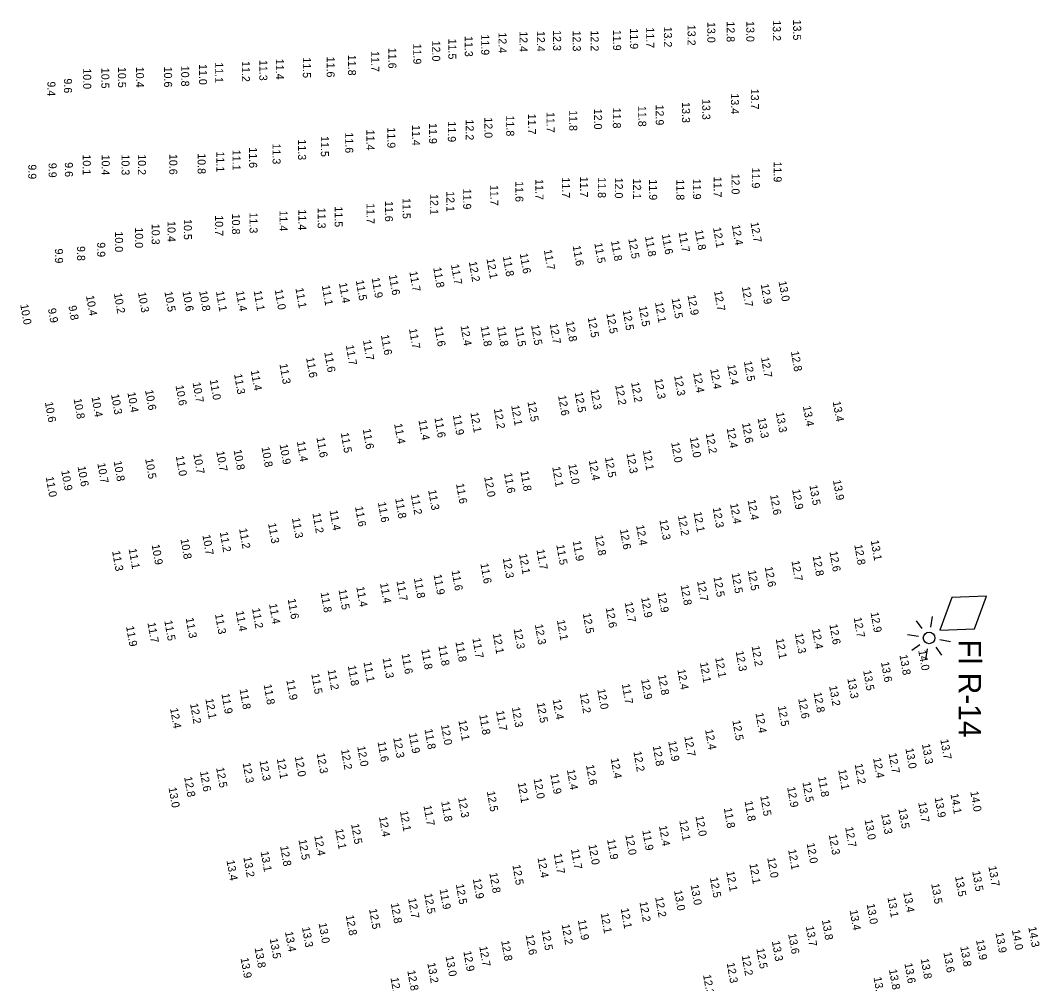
# Model space of a CAD drawing. Extents: x 988130 to 1132882, y 654656 to 841453.
# Drawn here: x 1109550 to 1110186, y 666012 to 666614 of the extents above; entities that cross this region are included whole.
import ezdxf

# ---------------------------------------------------------------- set-up
doc = ezdxf.new("R2010")
doc.units = 0
doc.layers.add('V-CHAN-NAID', color=7, linetype='Continuous')
doc.layers.add('V-TOPO-SOUN', color=7, linetype='Continuous')

msp = doc.modelspace()

# ---------------------------------------------------------------- linework, layer by layer
at = {"layer": 'V-CHAN-NAID'}
for p, q in [((1110113.08, 666234.14), (1110109.55, 666239)), ((1110118.37, 666235.02), (1110119.43, 666241.73)), ((1110103.9, 666230.44), (1110110.61, 666229.38)), ((1110124.01, 666227.26), (1110130.72, 666226.2)), ((1110111.49, 666224.09), (1110106.63, 666220.56)), ((1110115.19, 666214.91), (1110116.25, 666221.62)), ((1110121.54, 666222.5), (1110125.07, 666217.64))]:
    msp.add_line(p, q, dxfattribs=at)
msp.add_lwpolyline([(1110124.11, 666233.26), (1110145.72, 666234.13), (1110153.23, 666254.42), (1110131.61, 666253.55)], close=True, dxfattribs=at)
msp.add_circle((1110117.31, 666228.32), 3.6, dxfattribs=at)

# ---------------------------------------------------------------- texts
msp.add_text('Fl R-14', height=14, rotation=270, dxfattribs=at).set_placement((1110135.83, 666227.43))
at = {"layer": 'V-TOPO-SOUN'}
for s, rotation, p in [('13.0 ', 270, (1110003.16, 666613.83)), ('13.2 ', 270, (1110019.72, 666614.38)), ('13.5 ', 270, (1110032.4, 666614.8)), ('12.4 ', 270, (1109861.49, 666607.52)), ('12.4 ', 270, (1109872.31, 666607.66)), ('12.3 ', 270, (1109882.47, 666608.18)), ('12.3 ', 270, (1109894.75, 666607.91)), ('12.2 ', 270, (1109905.91, 666607.98)), ('11.9 ', 270, (1109919.94, 666608.37)), ('11.9 ', 270, (1109930.56, 666609.31)), ('11.7 ', 270, (1109940.64, 666609.96)), ('13.2 ', 270, (1109951.69, 666610.43)), ('13.2 ', 270, (1109966.46, 666611.54)), ('13.0 ', 270, (1109978.78, 666613.31)), ('12.8 ', 270, (1109990.86, 666613.69)), ('12.0 ', 270, (1109806.95, 666601.66)), ('11.5 ', 270, (1109817.02, 666602.91)), ('11.3 ', 270, (1109827.3, 666604.57)), ('11.9 ', 270, (1109837.58, 666605.54)), ('12.4 ', 270, (1109848.4, 666606.8)), ('11.7 ', 270, (1109768.86, 666595.07)), ('11.6 ', 270, (1109779.58, 666597.17)), ('11.9 ', 270, (1109795.13, 666599.81)), ('11.2 ', 270, (1109688.08, 666588.86)), ('11.3 ', 270, (1109698.96, 666589.59)), ('11.4 ', 270, (1109709.31, 666590.28)), ('11.5 ', 270, (1109726.15, 666591.23)), ('11.6 ', 270, (1109741.02, 666591.63)), ('11.8 ', 270, (1109754.36, 666592.77)), ('10.0 ', 270, (1109588.94, 666584.32)), ('10.5 ', 270, (1109600.28, 666584.65)), ('10.5 ', 270, (1109610.73, 666585.19)), ('10.4 ', 270, (1109621.9, 666585.31)), ('10.6 ', 270, (1109639.47, 666585.4)), ('10.8 ', 270, (1109650.15, 666585.95)), ('11.0 ', 270, (1109661.29, 666586.99)), ('11.1 ', 270, (1109671.38, 666588.12)), ('9.4', 270, (1109566.6, 666576.16)), ('9.6', 270, (1109576.95, 666578.03)), ('13.7 ', 270, (1110006.01, 666571.57)), ('13.3 ', 270, (1109962.98, 666563.2)), ('13.3 ', 270, (1109975.63, 666565.17)), ('13.4 ', 270, (1109993.55, 666568.68)), ('11.7 ', 270, (1109878.37, 666557.08)), ('11.8 ', 270, (1109892.56, 666558.18)), ('12.0 ', 270, (1109908.06, 666559.09)), ('11.8 ', 270, (1109919.79, 666559.75)), ('11.8 ', 270, (1109935.65, 666560.86)), ('12.9 ', 270, (1109946.58, 666561.69)), ('11.9 ', 270, (1109804.94, 666550.1)), ('11.9 ', 270, (1109816.73, 666551.2)), ('12.2 ', 270, (1109827.89, 666552.36)), ('12.0 ', 270, (1109839.59, 666553.7)), ('11.8 ', 270, (1109853.21, 666554.83)), ('11.7 ', 270, (1109866.76, 666555.94)), ('11.6 ', 270, (1109752.64, 666544.27)), ('11.4 ', 270, (1109765.9, 666545.98)), ('11.9 ', 270, (1109778.95, 666547.42)), ('11.4 ', 270, (1109794.39, 666548.94)), ('11.3 ', 270, (1109707.23, 666537.34)), ('11.3 ', 270, (1109723.16, 666539.93)), ('11.5 ', 270, (1109737.38, 666541.99)), ('10.8 ', 270, (1109660.44, 666531.25)), ('11.1 ', 270, (1109672.19, 666532.33)), ('11.1 ', 270, (1109682.24, 666533.44)), ('11.6 ', 270, (1109692.58, 666534.98)), ('9.9', 270, (1109567.34, 666525.26)), ('9.6', 270, (1109577.52, 666525.65)), ('10.1 ', 270, (1109588.69, 666530.54)), ('10.4 ', 270, (1109600.53, 666530.42)), ('10.3 ', 270, (1109612.9, 666530.48)), ('10.2 ', 270, (1109623.14, 666530.62)), ('10.6 ', 270, (1109642.73, 666530.84)), ('11.9 ', 270, (1110020.25, 666526.1)), ('9.9', 270, (1109554.66, 666524.32)), ('12.0 ', 270, (1109993.93, 666518.54)), ('11.9 ', 270, (1110006.61, 666522.29)), ('11.6 ', 270, (1109858.88, 666513.79)), ('11.7 ', 270, (1109871.42, 666515.07)), ('11.7 ', 270, (1109887.97, 666516.21)), ('11.7 ', 270, (1109899.24, 666516.64)), ('11.8 ', 270, (1109910.42, 666516.28)), ('12.0 ', 270, (1109921.03, 666516)), ('12.1 ', 270, (1109932.44, 666515.39)), ('11.9 ', 270, (1109942.46, 666514.94)), ('11.8 ', 270, (1109959.44, 666514.88)), ('11.9 ', 270, (1109969.82, 666515.33)), ('11.7 ', 270, (1109982.75, 666516.64)), ('12.1 ', 270, (1109805.7, 666505.77)), ('12.1 ', 270, (1109815.86, 666507.55)), ('11.9 ', 270, (1109826.3, 666509.16)), ('11.7 ', 270, (1109843.22, 666511.47)), ('11.7 ', 270, (1109765.95, 666500.05)), ('11.6 ', 270, (1109777.46, 666501.45)), ('11.5 ', 270, (1109788.46, 666503.23)), ('10.8 ', 270, (1109681.89, 666493.49)), ('11.3 ', 270, (1109692.86, 666494.21)), ('11.4 ', 270, (1109711.58, 666495.47)), ('11.4 ', 270, (1109723.3, 666496.14)), ('11.3 ', 270, (1109735.39, 666497.21)), ('11.5 ', 270, (1109746.01, 666498.07)), ('10.3 ', 270, (1109631.73, 666487.17)), ('10.4 ', 270, (1109641.63, 666488.83)), ('10.5 ', 270, (1109651.83, 666490.11)), ('10.7 ', 270, (1109671.37, 666492.5)), ('12.4 ', 280, (1109994.1, 666486.19)), ('12.7 ', 280, (1110005.73, 666487.91)), ('10.0 ', 270, (1109608.8, 666482.4)), ('10.0 ', 270, (1109621.36, 666484.93)), ('11.6 ', 280, (1109950.35, 666480.43)), ('11.7 ', 280, (1109960.84, 666481.82)), ('11.8 ', 280, (1109971.04, 666483.1)), ('12.1 ', 280, (1109982.33, 666484.63)), ('9.9', 270, (1109597.71, 666475.63)), ('11.6 ', 280, (1109894.67, 666473.26)), ('11.5 ', 280, (1109908.19, 666474.96)), ('11.8 ', 280, (1109918.6, 666476.31)), ('12.5 ', 280, (1109929.4, 666477.75)), ('11.8 ', 280, (1109939.83, 666479.14)), ('9.9', 270, (1109571.33, 666471.72)), ('9.8', 270, (1109585.15, 666473.25)), ('11.6 ', 280, (1109861.6, 666468.44)), ('11.7 ', 280, (1109876.65, 666470.73)), ('11.7 ', 280, (1109818.63, 666461.53)), ('12.2 ', 280, (1109829.78, 666463.29)), ('12.1 ', 280, (1109840.84, 666465.2)), ('11.8 ', 280, (1109851.03, 666466.66)), ('11.6 ', 280, (1109779.83, 666455.01)), ('11.7 ', 280, (1109792.66, 666457.18)), ('11.8 ', 280, (1109807.56, 666459.64)), ('11.1 ', 280, (1109737.95, 666448.5)), ('11.4 ', 280, (1109748.68, 666450.01)), ('11.5 ', 280, (1109759.18, 666451.63)), ('11.9 ', 280, (1109769.08, 666453.21)), ('12.7 ', 280, (1110000.33, 666447.67)), ('12.9 ', 280, (1110012.11, 666449.32)), ('13.0 ', 280, (1110023.25, 666451.08)), ('10.4 ', 280, (1109590.68, 666442.08)), ('10.2 ', 280, (1109608.08, 666443.52)), ('10.3 ', 280, (1109623.13, 666444.14)), ('10.5 ', 280, (1109639.67, 666444.6)), ('10.6 ', 280, (1109650.93, 666444.81)), ('10.8 ', 280, (1109661.34, 666445)), ('11.1 ', 280, (1109671.83, 666444.81)), ('11.4 ', 280, (1109684.3, 666444.94)), ('11.1 ', 280, (1109695.39, 666445.19)), ('11.0 ', 280, (1109708.53, 666445.85)), ('11.1 ', 280, (1109721.49, 666446.83)), ('12.9 ', 280, (1109966.39, 666442.45)), ('12.7 ', 280, (1109982.99, 666445.06)), ('10.0 ', 280, (1109549.61, 666436.58)), ('9.8', 280, (1109579.71, 666435.72)), ('12.5 ', 280, (1109935.98, 666435.43)), ('12.1 ', 280, (1109946.07, 666437.88)), ('12.5 ', 280, (1109956.48, 666440.38)), ('9.9', 280, (1109566.9, 666434.02)), ('12.5 ', 280, (1109904.07, 666428.53)), ('12.5 ', 280, (1109915.75, 666430.95)), ('12.5 ', 280, (1109925.92, 666432.96)), ('11.6 ', 280, (1109808.29, 666422.9)), ('12.4 ', 280, (1109824.64, 666423.35)), ('11.8 ', 280, (1109837.17, 666422.96)), ('11.8 ', 280, (1109847.5, 666422.94)), ('11.5 ', 280, (1109858.47, 666422.89)), ('12.5 ', 280, (1109868.71, 666423.66)), ('12.7 ', 280, (1109880.31, 666424.49)), ('12.8 ', 280, (1109890.41, 666425.96)), ('11.6 ', 280, (1109774.87, 666417.54)), ('11.7 ', 280, (1109792.42, 666421.41)), ('11.7 ', 280, (1109752.94, 666411.13)), ('11.7 ', 280, (1109763.66, 666414.23)), ('11.6 ', 280, (1109728.14, 666403.36)), ('11.6 ', 280, (1109739.5, 666406.81)), ('12.7 ', 280, (1110012.29, 666403.46)), ('12.8 ', 280, (1110030.96, 666407.28)), ('11.3 ', 280, (1109711.52, 666399.43)), ('12.4 ', 280, (1109991.29, 666398.88)), ('12.5 ', 280, (1110001.59, 666401.09)), ('11.3 ', 280, (1109683.16, 666393.07)), ('11.4 ', 280, (1109693.58, 666395.38)), ('12.3 ', 280, (1109958.02, 666392.08)), ('12.4 ', 280, (1109969.91, 666393.97)), ('12.4 ', 280, (1109980.6, 666396.26)), ('10.6 ', 280, (1109646.59, 666385.95)), ('10.7 ', 280, (1109657.25, 666387.81)), ('11.0 ', 280, (1109667.96, 666389.52)), ('12.2 ', 280, (1109921.21, 666386.32)), ('12.2 ', 280, (1109931.16, 666387.94)), ('12.3 ', 280, (1109945.73, 666390.14)), ('10.8 ', 280, (1109582.95, 666377.65)), ('10.4 ', 280, (1109594.15, 666378.8)), ('10.3 ', 280, (1109606.31, 666380.4)), ('10.4 ', 280, (1109616.54, 666381.65)), ('10.6 ', 280, (1109627.58, 666383.06)), ('12.6 ', 280, (1109885.55, 666379.67)), ('12.5 ', 280, (1109895.94, 666381.67)), ('12.3 ', 280, (1109905.79, 666383.44)), ('10.6 ', 280, (1109565.01, 666375.54)), ('12.2 ', 280, (1109845.43, 666371.42)), ('12.1 ', 280, (1109856.25, 666373.49)), ('12.5 ', 280, (1109866.44, 666375.88)), ('13.4 ', 280, (1110038.48, 666373.03)), ('13.4 ', 280, (1110057.08, 666375.96)), ('11.6 ', 280, (1109808.31, 666365.87)), ('11.9 ', 280, (1109819.83, 666367.52)), ('12.1 ', 280, (1109830.79, 666369.07)), ('13.3 ', 280, (1110010.2, 666365.64)), ('13.3 ', 280, (1110021.58, 666369.14)), ('11.6 ', 280, (1109763.53, 666358.74)), ('11.4 ', 280, (1109783.16, 666362.01)), ('11.4 ', 280, (1109798.34, 666364.34)), ('12.4 ', 280, (1109990.85, 666359.4)), ('12.6 ', 280, (1110000.47, 666362.47)), ('11.6 ', 280, (1109734.63, 666353.5)), ('11.5 ', 280, (1109749.77, 666356.4)), ('12.0 ', 280, (1109967.84, 666353.48)), ('12.2 ', 280, (1109977.78, 666356.03)), ('10.8 ', 280, (1109700.29, 666347.47)), ('10.9 ', 280, (1109711.63, 666349.15)), ('11.4 ', 280, (1109722.36, 666350.96)), ('12.0 ', 280, (1109956.19, 666350.36)), ('10.5 ', 280, (1109627.63, 666340.16)), ('11.0 ', 280, (1109646.75, 666341.92)), ('10.7 ', 280, (1109657.71, 666343.25)), ('10.7 ', 280, (1109672.07, 666344.8)), ('10.8 ', 280, (1109682.87, 666345.68)), ('12.5 ', 280, (1109914.81, 666341.03)), ('12.3 ', 280, (1109928.29, 666343.58)), ('12.1 ', 280, (1109938.49, 666345.52)), ('10.6 ', 280, (1109585.42, 666335.39)), ('10.7 ', 280, (1109597.75, 666337.39)), ('10.8 ', 280, (1109607.93, 666338.66)), ('12.1 ', 280, (1109881.9, 666335.1)), ('12.0 ', 280, (1109891.98, 666336.79)), ('12.4 ', 280, (1109904.72, 666339.18)), ('11.0 ', 280, (1109565.51, 666328.85)), ('10.9 ', 280, (1109575.22, 666332.77)), ('12.0 ', 280, (1109839.4, 666328.85)), ('11.6 ', 280, (1109851.81, 666331.19)), ('11.8 ', 280, (1109862, 666332.48)), ('13.9 ', 280, (1110057.26, 666326.79)), ('11.3 ', 280, (1109804.42, 666320.61)), ('11.6 ', 280, (1109821.81, 666324.62)), ('12.9 ', 280, (1110031.75, 666321.04)), ('13.5 ', 280, (1110042.54, 666323.65)), ('11.8 ', 280, (1109783.77, 666315.41)), ('11.2 ', 280, (1109793.59, 666317.79)), ('12.4 ', 280, (1110003.95, 666314.43)), ('12.6 ', 280, (1110017.97, 666317.61)), ('11.4 ', 280, (1109742.82, 666307.91)), ('11.6 ', 280, (1109758.71, 666310.29)), ('11.6 ', 280, (1109772.97, 666312.98)), ('12.3 ', 280, (1109982.14, 666309.6)), ('12.4 ', 280, (1109992.96, 666312.1)), ('11.3 ', 280, (1109719.32, 666303.11)), ('11.2 ', 280, (1109732.13, 666306.17)), ('12.3 ', 280, (1109948.85, 666301.98)), ('12.2 ', 280, (1109960.41, 666304.67)), ('12.1 ', 280, (1109970.17, 666306.87)), ('11.2 ', 280, (1109686.3, 666296.51)), ('11.3 ', 280, (1109704.4, 666299.84)), ('12.6 ', 280, (1109924.17, 666296.06)), ('12.4 ', 280, (1109934.29, 666298.61)), ('10.8 ', 280, (1109649.69, 666290.01)), ('10.7 ', 280, (1109663.38, 666292.55)), ('11.2 ', 280, (1109674.24, 666294.35)), ('11.9 ', 280, (1109894.7, 666288.81)), ('12.8 ', 280, (1109908.54, 666292.23)), ('13.1 ', 280, (1110080.85, 666289.14)), ('11.3 ', 280, (1109606.98, 666282.51)), ('11.1 ', 280, (1109617.31, 666283.9)), ('10.9 ', 280, (1109631.69, 666286.47)), ('11.7 ', 280, (1109872.06, 666283.4)), ('11.5 ', 280, (1109884.45, 666286.4)), ('12.6 ', 280, (1110055.08, 666282.19)), ('12.8 ', 280, (1110070.59, 666286.4)), ('12.3 ', 280, (1109850.97, 666278.09)), ('12.1 ', 280, (1109861.17, 666280.64)), ('12.7 ', 280, (1110031.35, 666276.34)), ('12.8 ', 280, (1110044.57, 666279.41)), ('11.6 ', 280, (1109819.04, 666270.29)), ('11.6 ', 280, (1109837.02, 666274.7)), ('12.5 ', 280, (1110004.1, 666270.37)), ('12.6 ', 280, (1110014.65, 666272.6)), ('11.7 ', 280, (1109784.59, 666263.84)), ('11.8 ', 280, (1109795.48, 666265.54)), ('11.9 ', 280, (1109807.81, 666267.75)), ('12.7 ', 280, (1109972.35, 666263.75)), ('12.5 ', 280, (1109982.61, 666266.32)), ('12.5 ', 280, (1109993.96, 666268.64)), ('11.8 ', 280, (1109737.22, 666256.63)), ('11.5 ', 280, (1109748.4, 666258.39)), ('11.4 ', 280, (1109759.52, 666260.14)), ('11.4 ', 280, (1109774.34, 666262.42)), ('12.9 ', 280, (1109947.72, 666256.62)), ('12.8 ', 280, (1109962.08, 666261.15)), ('11.6 ', 280, (1109716.67, 666252.51)), ('12.7 ', 280, (1109927.15, 666250.46)), ('12.9 ', 280, (1109937.44, 666253.42)), ('11.4 ', 280, (1109684.24, 666244.93)), ('11.2 ', 280, (1109694.39, 666246.68)), ('11.4 ', 280, (1109705.01, 666249.5)), ('12.6 ', 280, (1109915.29, 666247.09)), ('12.9 ', 280, (1110080.73, 666244.18)), ('11.7 ', 280, (1109629.1, 666237.71)), ('11.5 ', 280, (1109639.6, 666239)), ('11.3 ', 280, (1109652.95, 666240.64)), ('11.3 ', 280, (1109671.24, 666243.14)), ('12.1 ', 280, (1109884.82, 666239.28)), ('12.5 ', 280, (1109900.97, 666243.53)), ('12.7 ', 280, (1110070.2, 666240.93)), ('11.9 ', 280, (1109615.69, 666235.44)), ('12.3 ', 280, (1109857.79, 666233.92)), ('12.3 ', 280, (1109871.05, 666236.59)), ('12.4 ', 280, (1110044.16, 666233.79)), ('12.6 ', 280, (1110055.03, 666236.65)), ('11.8 ', 280, (1109821.45, 666225.81)), ('11.7 ', 280, (1109832.03, 666228.01)), ('12.1 ', 280, (1109844.78, 666230.82)), ('12.1 ', 280, (1110021.53, 666227.72)), ('12.3 ', 280, (1110033.48, 666231.01)), ('11.8 ', 280, (1109800.13, 666221.08)), ('11.8 ', 280, (1109810.77, 666223.38)), ('12.3 ', 280, (1109996.49, 666219.9)), ('12.2 ', 280, (1110006.43, 666223.09)), ('14.0 ', 280, (1110110.55, 666220.42)), ('11.1 ', 280, (1109764.01, 666213.13)), ('11.3 ', 280, (1109775.97, 666215.57)), ('11.6 ', 280, (1109787.8, 666218.21)), ('12.1 ', 280, (1109974.16, 666212.79)), ('12.1 ', 280, (1109983.68, 666215.92)), ('13.6 ', 280, (1110087.27, 666213.13)), ('13.8 ', 280, (1110098.82, 666217.56)), ('11.5 ', 280, (1109731.41, 666205.7)), ('11.2 ', 280, (1109741.62, 666208.29)), ('11.8 ', 280, (1109754.2, 666210.86)), ('12.4 ', 280, (1109960.07, 666208.48)), ('13.5 ', 280, (1110076.13, 666207.82)), ('11.9 ', 280, (1109715.81, 666201.94)), ('11.7 ', 280, (1109925.37, 666199.45)), ('12.9 ', 280, (1109937.41, 666202.35)), ('12.8 ', 280, (1109947.96, 666205.07)), ('13.3 ', 280, (1110066.22, 666202.93)), ('11.9 ', 280, (1109675.29, 666193.32)), ('11.8 ', 280, (1109686.6, 666196.14)), ('11.8 ', 280, (1109701.65, 666199.07)), ('12.2 ', 280, (1109899.08, 666193.66)), ('12.0 ', 280, (1109910.06, 666196.18)), ('12.8 ', 280, (1110045.18, 666194.12)), ('13.2 ', 280, (1110054.87, 666198.16)), ('12.2 ', 280, (1109655.67, 666187.1)), ('12.1 ', 280, (1109665.24, 666190.16)), ('12.5 ', 280, (1109872.2, 666187.67)), ('12.4 ', 280, (1109882.19, 666189.76)), ('12.6 ', 280, (1110035.54, 666190.33)), ('12.4 ', 280, (1109643.19, 666184.22)), ('11.8 ', 280, (1109836.28, 666180.23)), ('11.7 ', 280, (1109846.79, 666182.69)), ('12.3 ', 280, (1109856.67, 666184.87)), ('12.4 ', 280, (1110008.86, 666181.29)), ('12.5 ', 280, (1110022.85, 666185.55)), ('12.0 ', 280, (1109812.41, 666173.85)), ('12.1 ', 280, (1109823.29, 666176.65)), ('12.5 ', 280, (1109994.42, 666176.66)), ('11.9 ', 280, (1109792.31, 666168.62)), ('11.8 ', 280, (1109802.14, 666171.16)), ('12.4 ', 280, (1109977.4, 666170.94)), ('11.6 ', 280, (1109772.78, 666163.33)), ('12.3 ', 280, (1109782.57, 666165.77)), ('12.9 ', 280, (1109954.37, 666163.66)), ('12.7 ', 280, (1109964.4, 666166.67)), ('13.3 ', 280, (1110112.85, 666161.9)), ('13.7 ', 280, (1110124.33, 666164.81)), ('12.3 ', 280, (1109734.8, 666156.05)), ('12.2 ', 280, (1109749.97, 666158.45)), ('12.0 ', 280, (1109760.09, 666160.44)), ('12.2 ', 280, (1109932.62, 666157.19)), ('12.8 ', 280, (1109944.7, 666160.69)), ('12.7 ', 280, (1110092.02, 666156.1)), ('13.0 ', 280, (1110102.54, 666159.12)), ('12.3 ', 280, (1109688.52, 666150.08)), ('12.3 ', 280, (1109699.04, 666151.46)), ('12.1 ', 280, (1109709.86, 666152.75)), ('12.0 ', 280, (1109721.08, 666154.07)), ('12.6 ', 280, (1109903, 666148.77)), ('12.4 ', 280, (1109918.41, 666152.93)), ('12.2 ', 280, (1110070.8, 666149.43)), ('12.4 ', 280, (1110082.31, 666153.18)), ('12.6 ', 280, (1109661.84, 666144.76)), ('12.5 ', 280, (1109671.96, 666147.14)), ('11.9 ', 280, (1109880.69, 666143.19)), ('12.4 ', 280, (1109891.07, 666145.85)), ('12.1 ', 280, (1110060.53, 666145.85)), ('12.8 ', 280, (1109651.98, 666141.33)), ('12.1 ', 280, (1109860.35, 666137.68)), ('12.0 ', 280, (1109870.25, 666140.26)), ('12.5 ', 280, (1110038.22, 666138.04)), ('11.8 ', 280, (1110047.92, 666141.41)), ('13.0 ', 280, (1109642.22, 666134.68)), ('12.5 ', 280, (1109841.07, 666132.26)), ('12.5 ', 280, (1110011.83, 666129.46)), ('12.9 ', 280, (1110028.66, 666134.91)), ('14.1 ', 280, (1110130.66, 666130.72)), ('14.0 ', 280, (1110143.04, 666132.21)), ('11.7 ', 280, (1109801.49, 666123.39)), ('11.8 ', 280, (1109812.54, 666125.96)), ('12.3 ', 280, (1109823.07, 666128.44)), ('11.8 ', 280, (1110002.03, 666126.18)), ('13.7 ', 280, (1110110.52, 666125.46)), ('13.9 ', 280, (1110120.76, 666128.46)), ('12.1 ', 280, (1109786.77, 666119.94)), ('12.0 ', 280, (1109971.4, 666116.85)), ('11.8 ', 280, (1109989.09, 666121.88)), ('13.3 ', 280, (1110087.38, 666118.17)), ('13.5 ', 280, (1110098.11, 666121.53)), ('12.5 ', 280, (1109756.26, 666111.92)), ('12.4 ', 280, (1109773.67, 666116.46)), ('12.4 ', 280, (1109948.59, 666110.72)), ('12.1 ', 280, (1109961.27, 666114.08)), ('13.0 ', 280, (1110077.03, 666114.6)), ('12.4 ', 280, (1109733.25, 666104.63)), ('12.1 ', 280, (1109746.34, 666108.79)), ('12.0 ', 280, (1109927.56, 666105.13)), ('11.9 ', 280, (1109938.15, 666107.93)), ('12.3 ', 280, (1110054.65, 666105.26)), ('12.7 ', 280, (1110064.89, 666109.91)), ('12.8 ', 280, (1109711.94, 666098.09)), ('12.5 ', 280, (1109723.43, 666102.05)), ('12.0 ', 280, (1109904.54, 666099.01)), ('11.9 ', 280, (1109916.16, 666102.23)), ('12.0 ', 280, (1110040.82, 666099.87)), ('13.2 ', 280, (1109688.98, 666091.22)), ('13.1 ', 280, (1109699.74, 666094.71)), ('11.7 ', 280, (1109882.85, 666093.32)), ('11.7 ', 280, (1109893.61, 666096.2)), ('12.1 ', 280, (1110029.25, 666095.91)), ('13.4 ', 280, (1109678.43, 666089.16)), ('12.5 ', 280, (1109857.05, 666086.32)), ('12.4 ', 280, (1109872.71, 666090.88)), ('12.1 ', 280, (1110005.06, 666087.05)), ('12.0 ', 280, (1110016.2, 666090.84)), ('13.7 ', 280, (1110154.37, 666085.48)), ('12.8 ', 280, (1109842.65, 666081.3)), ('12.5 ', 280, (1109980.4, 666078.41)), ('12.1 ', 280, (1109990.63, 666082.3)), ('13.5 ', 280, (1110133.5, 666079.16)), ('13.5 ', 280, (1110144.25, 666082.39)), ('12.5 ', 280, (1109821.71, 666074.25)), ('12.9 ', 280, (1109832.29, 666077.72)), ('13.0 ', 280, (1109968.34, 666073.84)), ('13.5 ', 280, (1110118.62, 666074.58)), ('12.5 ', 280, (1109801.91, 666068.38)), ('11.9 ', 280, (1109811.55, 666071.15)), ('12.2 ', 280, (1109946.19, 666066.2)), ('13.0 ', 280, (1109957.99, 666070.36)), ('13.1 ', 280, (1110091.31, 666066.07)), ('13.4 ', 280, (1110101.21, 666069.24)), ('12.8 ', 280, (1109781.05, 666062.37)), ('12.7 ', 280, (1109791.87, 666065.42)), ('12.2 ', 280, (1109936.38, 666063.25)), ('13.0 ', 280, (1110078.3, 666061.89)), ('12.8 ', 280, (1109752.95, 666054.82)), ('12.5 ', 280, (1109767.48, 666058.79)), ('12.1 ', 280, (1109912.15, 666056.17)), ('12.1 ', 280, (1109924.69, 666059.17)), ('13.4 ', 280, (1110067.65, 666058.05)), ('13.3 ', 280, (1109725.58, 666047.4)), ('13.0 ', 280, (1109735.98, 666049.95)), ('12.2 ', 280, (1109887.8, 666049.13)), ('11.9 ', 280, (1109897.92, 666051.95)), ('13.7 ', 280, (1110040.3, 666047.98)), ('13.8 ', 280, (1110050.33, 666051.97)), ('14.3 ', 280, (1110179.3, 666047.52)), ('13.5 ', 280, (1109705.42, 666040.3)), ('13.4 ', 280, (1109714.98, 666044.58)), ('12.6 ', 280, (1109865.29, 666042.67)), ('12.5 ', 280, (1109875.29, 666045.48)), ('13.6 ', 280, (1110029.28, 666043.26)), ('13.9 ', 280, (1110158.78, 666043.91)), ('14.0 ', 280, (1110169.05, 666045.76)), ('13.8 ', 280, (1109695.99, 666034.54)), ('12.7 ', 280, (1109836.33, 666035.4)), ('12.8 ', 280, (1109850.02, 666038.9)), ('12.5 ', 280, (1110009.41, 666034.1)), ('13.3 ', 280, (1110019.09, 666038.69)), ('13.8 ', 280, (1110136.77, 666035.35)), ('13.9 ', 280, (1110146.62, 666039.5)), ('13.9 ', 280, (1109687.24, 666028.16)), ('13.0 ', 280, (1109815.29, 666029.25)), ('12.9 ', 280, (1109826.38, 666032.39)), ('12.2 ', 280, (1110000.24, 666029.72)), ('13.8 ', 280, (1110112.06, 666027.68)), ('13.6 ', 280, (1110126.28, 666031.63)), ('13.2 ', 280, (1109803.88, 666025.04)), ('12.3 ', 280, (1109990.87, 666025.08)), ('13.6 ', 280, (1110101.9, 666024.87)), ('12.9 ', 280, (1109780.89, 666015.84)), ('12.8 ', 280, (1109791.37, 666020.3)), ('12.3 ', 280, (1109976.1, 666017.65)), ('13.7 ', 280, (1110082.6, 666016.15)), ('13.8 ', 280, (1110092.22, 666020.96))]:
    msp.add_text(s, height=5, rotation=rotation, dxfattribs=at).set_placement(p)

doc.saveas('drawing.dxf')
